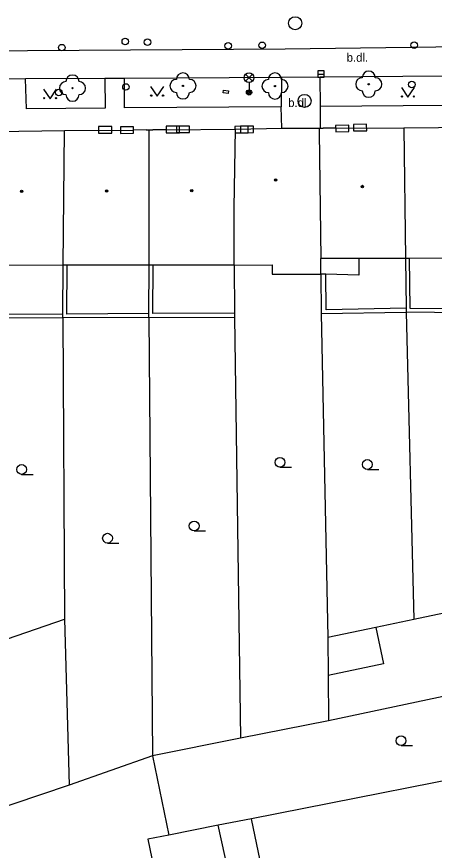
# Model space of a CAD drawing. Extents: x -596229 to -595156, y -1161237 to -1159376.
# Drawn here: x -595893.7 to -595861.8, y -1160957.9 to -1160894.1 of the extents above; entities that cross this region are included whole.
import ezdxf

# ---------------------------------------------------------------- set-up
doc = ezdxf.new("R2010")
doc.units = 0
for name, color, linetype in [('DOP - ploty', 7, 'Continuous'), ('DOP - rozhrani ploch obecne', 7, 'Continuous'), ('Level 22', 7, 'Continuous'), ('Level 24', 7, 'Continuous'), ('Level 27', 7, 'Continuous'), ('Level 28', 7, 'Continuous'), ('Level 33', 7, 'Continuous'), ('Level 36', 7, 'Continuous'), ('Level 39', 7, 'Continuous'), ('slaboproud - povrch.  znaky a tel. budka skut. velikost', 7, 'Continuous'), ('TM - budovy zdene_ betonove - VP', 7, 'Continuous'), ('TM - chodniky - VP', 7, 'Continuous'), ('TM - komunikace - VP', 7, 'Continuous'), ('TM - letecke snimky - pomocna linie', 7, 'Continuous'), ('TM - plot drateny_ kovovy - VP', 7, 'Continuous'), ('TM - podezdivka plotu - VP', 7, 'Continuous'), ('TM - popis povrchu', 7, 'Continuous'), ('TM - rozhrani ploch obecne - VP', 7, 'Continuous'), ('TM - vstup do budovy - zdene_ betonove', 7, 'Continuous')]:
    doc.layers.add(name, color=color, linetype=linetype)

msp = doc.modelspace()

# ---------------------------------------------------------------- linework, layer by layer
at = {"layer": 'DOP - ploty'}
for points in [[(-595883.62, -1160917.09), (-595883.34, -1160950.65)], [(-595877.08, -1160917.06), (-595876.61, -1160949.29)], [(-595870.45, -1160916.79), (-595869.93, -1160941.57)], [(-595863.94, -1160916.69), (-595863.34, -1160940.2)], [(-595856.94, -1160938.86), (-595863.34, -1160940.2)], [(-595866.25, -1160940.81), (-595869.93, -1160941.57)], [(-595863.34, -1160940.2), (-595866.25, -1160940.81)], [(-595869.93, -1160941.57), (-595869.91, -1160944.48)], [(-595869.91, -1160944.48), (-595869.88, -1160947.95)], [(-595851.37, -1160944.03), (-595869.88, -1160947.95)], [(-595869.88, -1160947.95), (-595876.61, -1160949.29)], [(-595876.61, -1160949.29), (-595883.34, -1160950.65)], [(-595883.34, -1160950.65), (-595889.72, -1160952.88)], [(-595883.34, -1160950.65), (-595882.11, -1160956.7)], [(-595853.81, -1160951.12), (-595875.77, -1160955.45)], [(-595875.77, -1160955.45), (-595878.33, -1160955.95)], [(-595878.33, -1160955.95), (-595882.11, -1160956.7)], [(-595882.11, -1160956.7), (-595883.7, -1160957.01)], [(-595883.7, -1160957.01), (-595882.36, -1160963.54)]]:
    msp.add_lwpolyline(points, dxfattribs=at)
at = {"layer": 'DOP - rozhrani ploch obecne'}
for points in [[(-595890.21, -1160917.12), (-595890.09, -1160940.17)], [(-595896.68, -1160942.44), (-595890.09, -1160940.17)], [(-595890.09, -1160940.17), (-595889.72, -1160952.88)], [(-595889.72, -1160952.88), (-595909.04, -1160959.39)], [(-595873.14, -1160968.08), (-595875.77, -1160955.45)], [(-595870.35, -1160992.28), (-595878.33, -1160955.95)]]:
    msp.add_lwpolyline(points, dxfattribs=at)
at = {"layer": 'Level 22'}
for centre in [(-595881.02, -1160899.36), (-595873.98, -1160899.37), (-595866.8, -1160899.23), (-595889.47, -1160899.53)]:
    msp.add_circle(centre, 0.05, dxfattribs=at)
for centre, start, end in [((-595889.47, -1160899.03), 0, 180), ((-595881.02, -1160898.86), 0, 180), ((-595873.98, -1160898.87), 0, 180), ((-595866.8, -1160898.73), 0, 180), ((-595889.97, -1160899.53), 90, 270), ((-595888.97, -1160899.53), 270, 90), ((-595881.52, -1160899.36), 90, 270), ((-595880.52, -1160899.36), 270, 90), ((-595874.48, -1160899.37), 90, 270), ((-595873.48, -1160899.37), 270, 90), ((-595867.3, -1160899.23), 90, 270), ((-595866.3, -1160899.23), 270, 90), ((-595881.02, -1160899.86), 180, 0), ((-595873.98, -1160899.87), 180, 0), ((-595866.8, -1160899.73), 180, 0), ((-595889.47, -1160900.03), 180, 0)]:
    msp.add_arc(centre, 0.5, start, end, dxfattribs=at)
at = {"layer": 'Level 24'}
for points in [[(-595886.473, -1160902.468), (-595887.473, -1160902.474), (-595887.47, -1160902.974), (-595886.47, -1160902.968)], [(-595884.794, -1160902.489), (-595885.794, -1160902.495), (-595885.791, -1160902.995), (-595884.791, -1160902.989)], [(-595881.293, -1160902.442), (-595882.293, -1160902.442), (-595882.293, -1160902.942), (-595881.293, -1160902.942)], [(-595880.522, -1160902.431), (-595881.522, -1160902.431), (-595881.522, -1160902.931), (-595880.522, -1160902.931)], [(-595876.037, -1160902.445), (-595877.037, -1160902.46), (-595877.029, -1160902.96), (-595876.029, -1160902.945)], [(-595875.627, -1160902.435), (-595876.627, -1160902.45), (-595876.619, -1160902.95), (-595875.619, -1160902.935)], [(-595868.338, -1160902.362), (-595869.338, -1160902.382), (-595869.328, -1160902.882), (-595868.328, -1160902.862)], [(-595866.967, -1160902.291), (-595867.967, -1160902.311), (-595867.957, -1160902.811), (-595866.957, -1160902.791)]]:
    msp.add_lwpolyline(points, close=True, dxfattribs=at)
at = {"layer": 'Level 27'}
msp.add_line((-595870.71, -1160898.45), (-595870.21, -1160898.45), dxfattribs=at)
msp.add_lwpolyline([(-595870.71, -1160898.7), (-595870.21, -1160898.7), (-595870.21, -1160898.2), (-595870.71, -1160898.2)], close=True, dxfattribs=at)
for centre in [(-595872.43, -1160894.56), (-595871.71, -1160900.51)]:
    msp.add_circle(centre, 0.5, dxfattribs=at)
at = {"layer": 'Level 28'}
for centre in [(-595885.43, -1160895.96), (-595883.73, -1160896.01), (-595877.56, -1160896.29), (-595874.96, -1160896.25), (-595863.32, -1160896.24), (-595890.29, -1160896.43), (-595885.38, -1160899.44), (-595863.5, -1160899.25), (-595890.52, -1160899.86)]:
    msp.add_circle(centre, 0.25, dxfattribs=at)
at = {"layer": 'Level 33'}
for p, q in [((-595876.225, -1160899), (-595875.695, -1160898.47)), ((-595876.225, -1160898.47), (-595875.695, -1160899)), ((-595875.96, -1160899.11), (-595875.96, -1160899.86))]:
    msp.add_line(p, q, dxfattribs=at)
for centre, radius in [((-595875.96, -1160898.735), 0.375), ((-595875.96, -1160899.86), 0.2), ((-595875.96, -1160899.86), 0.145), ((-595875.96, -1160899.86), 0.0876)]:
    msp.add_circle(centre, radius, dxfattribs=at)
at = {"layer": 'Level 36'}
for p, q in [((-595873.6, -1160928.555), (-595872.725, -1160928.555)), ((-595893.36, -1160929.095), (-595892.485, -1160929.095)), ((-595866.91, -1160928.715), (-595866.035, -1160928.715)), ((-595880.16, -1160933.415), (-595879.285, -1160933.415)), ((-595886.79, -1160934.355), (-595885.915, -1160934.355)), ((-595864.33, -1160949.855), (-595863.455, -1160949.855))]:
    msp.add_line(p, q, dxfattribs=at)
for points in [[(-595891.69, -1160899.6), (-595891.19, -1160900.35), (-595890.69, -1160899.6)], [(-595883.49, -1160899.4), (-595882.99, -1160900.15), (-595882.49, -1160899.4)], [(-595864.3, -1160899.47), (-595863.8, -1160900.22), (-595863.3, -1160899.47)]]:
    msp.add_lwpolyline(points, dxfattribs=at)
for centre, radius in [((-595891.64, -1160900.3), 0.05), ((-595890.741, -1160900.3), 0.05), ((-595883.44, -1160900.1), 0.05), ((-595882.541, -1160900.1), 0.05), ((-595864.25, -1160900.17), 0.05), ((-595863.351, -1160900.17), 0.05), ((-595873.6, -1160928.18), 0.375), ((-595866.91, -1160928.34), 0.375), ((-595893.36, -1160928.72), 0.375), ((-595880.16, -1160933.04), 0.375), ((-595886.79, -1160933.98), 0.375), ((-595864.33, -1160949.48), 0.375)]:
    msp.add_circle(centre, radius, dxfattribs=at)
at = {"layer": 'Level 39'}
for centre, radius in [((-595873.93, -1160906.57), 0.09), ((-595873.93, -1160906.57), 0.0398), ((-595867.29, -1160907.06), 0.09), ((-595893.37, -1160907.44), 0.09), ((-595893.37, -1160907.44), 0.0398), ((-595886.86, -1160907.4), 0.09), ((-595886.86, -1160907.4), 0.0398), ((-595880.35, -1160907.37), 0.09), ((-595880.35, -1160907.37), 0.0398), ((-595867.29, -1160907.06), 0.0398)]:
    msp.add_circle(centre, radius, dxfattribs=at)
at = {"layer": 'slaboproud - povrch.  znaky a tel. budka skut. velikost'}
msp.add_lwpolyline([(-595877.91, -1160899.69), (-595877.53, -1160899.73), (-595877.55, -1160899.93), (-595877.93, -1160899.89), (-595877.91, -1160899.69)], dxfattribs=at)
at = {"layer": 'TM - budovy zdene_ betonove - VP'}
for points in [[(-595864.13, -1160902.56), (-595858.8, -1160902.51)], [(-595895.33, -1160902.85), (-595890.07, -1160902.77)], [(-595890.18, -1160913.09), (-595890.07, -1160902.77)], [(-595890.07, -1160902.77), (-595884.86, -1160902.74)], [(-595883.84, -1160902.73), (-595883.61, -1160902.73)], [(-595883.61, -1160913.08), (-595883.61, -1160902.73)], [(-595883.61, -1160902.73), (-595883.32, -1160902.73)], [(-595882.32, -1160902.72), (-595877, -1160902.68)], [(-595877.11, -1160908.7), (-595877, -1160902.68)], [(-595877, -1160902.68), (-595873.46, -1160902.6)], [(-595870.59, -1160902.6), (-595870.59, -1160902.9)], [(-595870.59, -1160902.6), (-595870.49, -1160902.6)], [(-595870.59, -1160902.9), (-595870.48, -1160912.58)], [(-595870.49, -1160902.6), (-595870.28, -1160902.6)], [(-595869.35, -1160902.59), (-595864.13, -1160902.56)], [(-595864.13, -1160902.56), (-595863.98, -1160912.56)], [(-595877.1, -1160913.07), (-595877.11, -1160908.7)], [(-595867.56, -1160912.57), (-595870.48, -1160912.58)], [(-595863.98, -1160912.56), (-595867.56, -1160912.57)], [(-595863.68, -1160912.56), (-595863.98, -1160912.56)], [(-595857.48, -1160912.54), (-595863.68, -1160912.56)], [(-595890.18, -1160913.09), (-595896.34, -1160913.1)], [(-595889.88, -1160913.09), (-595890.18, -1160913.09)], [(-595883.61, -1160913.08), (-595889.88, -1160913.09)], [(-595883.31, -1160913.08), (-595883.61, -1160913.08)], [(-595877.1, -1160913.07), (-595883.31, -1160913.08)]]:
    msp.add_lwpolyline(points, dxfattribs=at)
at = {"layer": 'TM - chodniky - VP'}
for points in [[(-595870.5, -1160900.93), (-595870.51, -1160898.68)], [(-595861.02, -1160898.61), (-595861, -1160900.85), (-595870.5, -1160900.93)], [(-595886.99, -1160898.79), (-595886.98, -1160901.06), (-595892.99, -1160901.11), (-595893.06, -1160898.83)], [(-595873.5, -1160900.97), (-595885.49, -1160901.05), (-595885.5, -1160898.78)], [(-595873.47, -1160898.71), (-595873.5, -1160900.97)]]:
    msp.add_lwpolyline(points, dxfattribs=at)
at = {"layer": 'TM - komunikace - VP'}
for points in [[(-595870.51, -1160898.68), (-595873.47, -1160898.71)], [(-595861.02, -1160898.61), (-595870.51, -1160898.68)], [(-595893.06, -1160898.83), (-595894.53, -1160898.84)], [(-595886.99, -1160898.79), (-595893.06, -1160898.83)], [(-595885.5, -1160898.78), (-595886.99, -1160898.79)], [(-595873.47, -1160898.71), (-595885.5, -1160898.78)]]:
    msp.add_lwpolyline(points, dxfattribs=at)
at = {"layer": 'TM - letecke snimky - pomocna linie'}
for points in [[(-595873.46, -1160902.6), (-595870.59, -1160902.6)], [(-595877.1, -1160913.07), (-595874.2, -1160913.05), (-595874.2, -1160913.76), (-595870.47, -1160913.78)], [(-595866.25, -1160940.81), (-595865.67, -1160943.59), (-595869.91, -1160944.48)]]:
    msp.add_lwpolyline(points, dxfattribs=at)
at = {"layer": 'TM - plot drateny_ kovovy - VP'}
for points in [[(-595870.47, -1160913.78), (-595870.48, -1160912.58)], [(-595863.64, -1160916.39), (-595863.68, -1160912.56)], [(-595889.91, -1160916.82), (-595889.88, -1160913.09)], [(-595883.32, -1160916.79), (-595883.31, -1160913.08)], [(-595877.1, -1160913.07), (-595877.08, -1160916.76)], [(-595870.08, -1160913.78), (-595870.47, -1160913.78)], [(-595863.94, -1160916.36), (-595870.05, -1160916.49), (-595870.08, -1160913.78)], [(-595857.45, -1160916.45), (-595863.64, -1160916.39)], [(-595890.21, -1160916.82), (-595896.36, -1160916.85)], [(-595883.62, -1160916.79), (-595889.91, -1160916.82)], [(-595877.08, -1160916.76), (-595883.32, -1160916.79)], [(-595877.08, -1160916.76), (-595877.08, -1160917.06)]]:
    msp.add_lwpolyline(points, dxfattribs=at)
at = {"layer": 'TM - podezdivka plotu - VP'}
for points in [[(-595863.98, -1160912.56), (-595863.94, -1160916.36)], [(-595890.21, -1160916.82), (-595890.18, -1160913.09)], [(-595883.62, -1160916.79), (-595883.61, -1160913.08)], [(-595870.47, -1160913.78), (-595870.45, -1160916.79)], [(-595863.94, -1160916.36), (-595863.94, -1160916.69)], [(-595890.21, -1160917.12), (-595896.66, -1160917.15)], [(-595890.21, -1160917.12), (-595890.21, -1160916.82)], [(-595883.62, -1160917.09), (-595890.21, -1160917.12)], [(-595883.62, -1160917.09), (-595883.62, -1160916.79)], [(-595883.62, -1160917.09), (-595877.08, -1160917.06)], [(-595870.45, -1160916.79), (-595863.94, -1160916.69)], [(-595857.45, -1160916.75), (-595863.94, -1160916.69)]]:
    msp.add_lwpolyline(points, dxfattribs=at)
at = {"layer": 'TM - rozhrani ploch obecne - VP'}
for points in [[(-595844.51, -1160896.26), (-595853.96, -1160896.28), (-595873.2, -1160896.54), (-595892.92, -1160896.68), (-595911.15, -1160896.85), (-595930.74, -1160896.98), (-595952.54, -1160897.14), (-595957.11, -1160897.16)], [(-595873.46, -1160902.6), (-595873.5, -1160900.97)], [(-595870.49, -1160902.6), (-595870.5, -1160900.93)], [(-595867.56, -1160912.57), (-595867.55, -1160913.85), (-595870.08, -1160913.78)]]:
    msp.add_lwpolyline(points, dxfattribs=at)
at = {"layer": 'TM - vstup do budovy - zdene_ betonove'}
for points in [[(-595883.84, -1160902.73), (-595884.86, -1160902.74)], [(-595882.32, -1160902.72), (-595883.32, -1160902.73)], [(-595869.35, -1160902.59), (-595870.28, -1160902.6)]]:
    msp.add_lwpolyline(points, dxfattribs=at)

# ---------------------------------------------------------------- texts
at = {"layer": 'TM - popis povrchu'}
for p in [(-595868.49, -1160897.51), (-595872.97, -1160900.97)]:
    msp.add_text('b.dl.', height=0.65, dxfattribs=at).set_placement(p)

doc.saveas('drawing.dxf')
